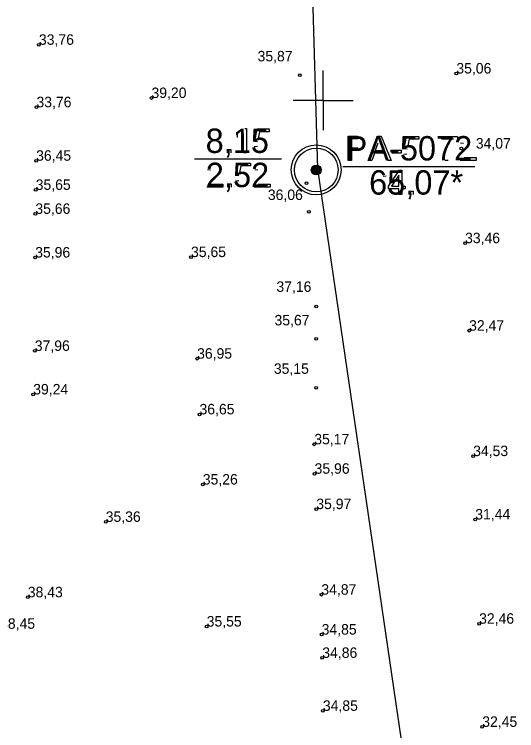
# Model space of a CAD drawing. Extents: x 700746 to 706058, y 6570320 to 6580460.
# Drawn here: x 703127.7 to 703245.3, y 6576352.4 to 6576520.1 of the extents above; entities that cross this region are included whole.
import ezdxf

# ---------------------------------------------------------------- set-up
doc = ezdxf.new("R2010")
doc.units = 0
for name, color, linetype in [('GEOLPUNKT', 7, 'Continuous'), ('KORGUS-EH2000', 7, 'Continuous'), ('Lõige', 7, 'Continuous'), ('VORK', 7, 'Continuous')]:
    doc.layers.add(name, color=color, linetype=linetype)

msp = doc.modelspace()

# ---------------------------------------------------------------- linework, layer by layer
at = {"layer": 'GEOLPUNKT'}
for p, q in [((703169.9, 6576486.34), (703190.21, 6576486.34)), ((703169.9, 6576486.34), (703190.21, 6576486.34)), ((703204.59, 6576484.53), (703235.5, 6576484.53)), ((703204.59, 6576484.53), (703235.5, 6576484.53))]:
    msp.add_line(p, q, dxfattribs=at)
for points in [[(703181.62, 6576493.41), (703182.07, 6576493.41), (703182.07, 6576487.69)], [(703179.97, 6576491.3), (703179.97, 6576491.98)], [(703182.07, 6576487.69), (703181.37, 6576487.69), (703181.37, 6576492.15)], [(703184.65, 6576490.3), (703183.99, 6576490.39), (703184.54, 6576493.31), (703187.38, 6576493.31), (703187.38, 6576492.64), (703185.1, 6576492.64), (703184.8, 6576491.11)], [(703205.88, 6576485.93), (703205.88, 6576491.63), (703208.03, 6576491.63)], [(703208.09, 6576490.96), (703206.63, 6576490.96), (703206.63, 6576488.92)], [(703210.57, 6576485.93), (703212.76, 6576491.63), (703213.57, 6576491.63), (703215.9, 6576485.93), (703215.04, 6576485.93), (703214.38, 6576487.66), (703211.99, 6576487.66), (703211.37, 6576485.93), (703210.57, 6576485.93)], [(703219.65, 6576488.54), (703219, 6576488.63), (703219.55, 6576491.56), (703222.38, 6576491.56), (703222.38, 6576490.89), (703220.11, 6576490.89), (703219.8, 6576489.36)], [(703227.77, 6576490.88), (703227.77, 6576491.56), (703231.46, 6576491.56), (703231.46, 6576491.01)], [(703230.56, 6576490.88), (703227.77, 6576490.88)], [(703232.91, 6576489.93), (703232.19, 6576490.01)], [(703177.6, 6576487.69), (703177.6, 6576488.48), (703178.4, 6576488.48), (703178.4, 6576487.69)], [(703183.87, 6576489.18), (703184.6, 6576489.24)], [(703206.63, 6576488.92), (703208.11, 6576488.92)], [(703212.84, 6576489.94), (703212.21, 6576488.27)], [(703212.21, 6576488.27), (703214.15, 6576488.27), (703213.55, 6576489.85)], [(703216.14, 6576487.64), (703216.14, 6576488.35), (703218.29, 6576488.35), (703218.29, 6576487.64), (703216.14, 6576487.64)], [(703177.75, 6576486.56), (703177.56, 6576486.86)], [(703178, 6576487.69), (703177.6, 6576487.69)], [(703208.09, 6576488.25), (703206.63, 6576488.25), (703206.63, 6576485.93), (703205.88, 6576485.93)], [(703218.87, 6576487.43), (703219.6, 6576487.49)], [(703180.27, 6576482.3), (703179.62, 6576482.39), (703180.17, 6576485.31), (703183, 6576485.31), (703183, 6576484.64), (703180.73, 6576484.64), (703180.42, 6576483.11)], [(703229.29, 6576485.93), (703228.57, 6576485.93)], [(703235.83, 6576486.6), (703235.83, 6576485.93), (703232.06, 6576485.93)], [(703233.03, 6576486.6), (703235.83, 6576486.6)], [(703173.61, 6576483.69), (703172.89, 6576483.76)], [(703184.68, 6576483.69), (703183.96, 6576483.76)], [(703217.76, 6576477.93), (703217.76, 6576479.29), (703215.29, 6576479.29), (703215.29, 6576479.94), (703217.89, 6576483.63), (703218.46, 6576483.63), (703218.46, 6576479.94), (703219.23, 6576479.94), (703219.23, 6576479.29), (703218.46, 6576479.29), (703218.46, 6576477.93), (703217.76, 6576477.93)], [(703214.73, 6576482.23), (703214.03, 6576482.18)], [(703217.76, 6576479.94), (703217.76, 6576482.51), (703215.98, 6576479.94), (703217.76, 6576479.94)], [(703176.53, 6576480.36), (703176.53, 6576479.69), (703172.76, 6576479.69)], [(703173.73, 6576480.36), (703176.53, 6576480.36)], [(703177.66, 6576479.69), (703177.66, 6576480.48), (703178.45, 6576480.48), (703178.45, 6576479.69)], [(703179.49, 6576481.18), (703180.22, 6576481.24)], [(703187.59, 6576480.36), (703187.59, 6576479.69), (703183.83, 6576479.69)], [(703184.8, 6576480.36), (703187.59, 6576480.36)], [(703177.8, 6576478.56), (703177.61, 6576478.86)], [(703178.05, 6576479.69), (703177.66, 6576479.69)], [(703220.32, 6576477.93), (703220.32, 6576478.73), (703221.12, 6576478.73), (703221.12, 6576477.93)], [(703220.47, 6576476.8), (703220.28, 6576477.1)], [(703220.72, 6576477.93), (703220.32, 6576477.93)]]:
    msp.add_lwpolyline(points, dxfattribs=at)
for radius in [5.84, 5.12, 1.15, 1.02, 0.896, 0.768, 0.64, 0.512, 0.384, 0.256, 0.128]:
    msp.add_circle((703198.38, 6576483.71), radius, dxfattribs=at)
at = {"layer": 'KORGUS-EH2000'}
for centre in [(703133.43, 6576513.01), (703194.53, 6576505.91), (703231.2, 6576506.29), (703159.79, 6576500.55), (703132.85, 6576498.39), (703232.37, 6576488.71), (703132.77, 6576485.86), (703196.1, 6576480.58), (703132.67, 6576479.04), (703132.59, 6576473.42), (703196.65, 6576473.91), (703233.24, 6576466.56), (703132.55, 6576463.2), (703169.05, 6576463.3), (703198.35, 6576451.7), (703234.19, 6576446.07), (703198.35, 6576444.19), (703132.46, 6576441.33), (703170.47, 6576439.51), (703198.35, 6576432.69), (703132.09, 6576431.14), (703171.04, 6576426.47), (703197.92, 6576419.46), (703235.13, 6576416.7), (703198, 6576412.57), (703171.81, 6576410.04), (703198.4, 6576404.29), (703149.07, 6576401.3), (703235.63, 6576401.86), (703199.58, 6576384.25), (703130.82, 6576383.64), (703236.53, 6576377.45), (703172.72, 6576376.79), (703199.65, 6576374.91), (703199.8, 6576369.45), (703199.94, 6576357.05), (703237.27, 6576353.3)]:
    msp.add_circle(centre, 0.32, dxfattribs=at)
at = {"layer": 'Lõige'}
for points in [[(703190.89, 6576753.16), (703198.65, 6576483.94)], [(703198.65, 6576483.94), (703235.62, 6576231.83)]]:
    msp.add_lwpolyline(points, dxfattribs=at)
at = {"layer": 'VORK'}
for q in [(703200, 6576507), (703200, 6576507), (703200, 6576507), (703200, 6576507), (703193, 6576500), (703193, 6576500), (703207, 6576500), (703200, 6576493), (703207, 6576500), (703200, 6576493)]:
    msp.add_line((703200, 6576500), q, dxfattribs=at)

# ---------------------------------------------------------------- texts
at = {"layer": 'GEOLPUNKT'}
for s, p in [('8,15', (703172.47, 6576487.69)), ('PA-5072', (703205.26, 6576485.93)), ('2,52', (703172.52, 6576479.69)), ('65,07*', (703210.76, 6576477.93))]:
    msp.add_text(s, height=5.7, dxfattribs=at).set_placement(p)
at = {"layer": 'KORGUS-EH2000'}
for s, p in [('33,76 ', (703133.43, 6576513.01)), ('35,87 ', (703184.64, 6576509.13)), ('35,06 ', (703231.2, 6576506.29)), ('39,20 ', (703159.79, 6576500.55)), ('33,76 ', (703132.85, 6576498.39)), ('34,07 ', (703235.76, 6576488.71)), ('36,45 ', (703132.77, 6576485.86)), ('35,65 ', (703132.67, 6576479.04)), ('36,06 ', (703187.05, 6576476.67)), ('35,66 ', (703132.59, 6576473.42)), ('33,46 ', (703233.24, 6576466.56)), ('35,96 ', (703132.55, 6576463.2)), ('35,65 ', (703169.05, 6576463.3)), ('37,16 ', (703189.05, 6576455.16)), ('35,67 ', (703188.61, 6576447.31)), ('32,47 ', (703234.19, 6576446.07)), ('37,96 ', (703132.46, 6576441.33)), ('36,95 ', (703170.47, 6576439.51)), ('35,15 ', (703188.46, 6576435.96)), ('39,24 ', (703132.09, 6576431.14)), ('36,65 ', (703171.04, 6576426.47)), ('35,17 ', (703197.92, 6576419.46)), ('34,53 ', (703235.13, 6576416.7)), ('35,96 ', (703198, 6576412.57)), ('35,26 ', (703171.81, 6576410.04)), ('35,97 ', (703198.4, 6576404.29)), ('35,36 ', (703149.07, 6576401.3)), ('31,44 ', (703235.63, 6576401.86)), ('38,43 ', (703130.82, 6576383.64)), ('34,87 ', (703199.58, 6576384.25)), ('32,46 ', (703236.53, 6576377.45)), ('38,45 ', (703124.33, 6576376.26)), ('35,55 ', (703172.72, 6576376.79)), ('34,85 ', (703199.65, 6576374.91)), ('34,86 ', (703199.8, 6576369.45)), ('34,85 ', (703199.94, 6576357.05)), ('32,45 ', (703237.27, 6576353.3))]:
    msp.add_text(s, height=2.45, dxfattribs=at).set_placement(p)

doc.saveas('drawing.dxf')
